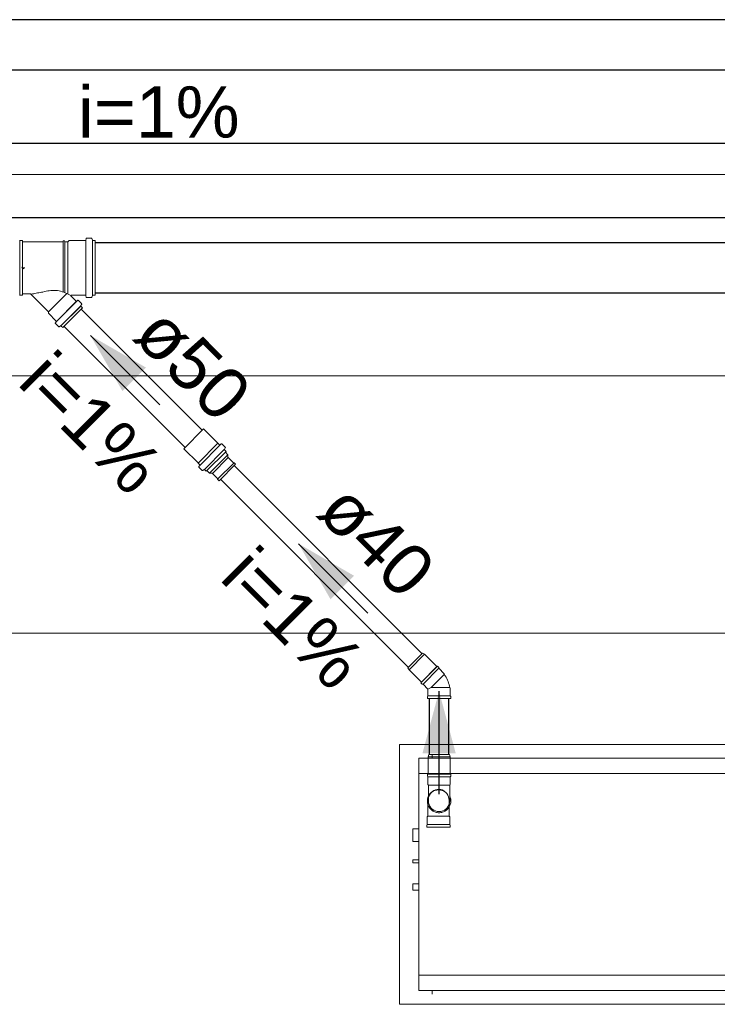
# Model space of a CAD drawing. Header units: millimetres. Extents: x -261 to 187, y -214 to 106.
# Tile 505 of 656: x -216.55 to -215.19, y 2.99 to 4.91. Entities that reach past the tile are written whole.
import ezdxf

# ---------------------------------------------------------------- set-up
doc = ezdxf.new("R2010")
doc.units = ezdxf.units.MM
doc.header["$LTSCALE"] = 0.005
doc.header["$MEASUREMENT"] = 0
doc.linetypes.add('NULL', pattern=[0])
doc.layers.get('0').update_dxf_attribs({"lineweight": 18})
for name, color, linetype, lineweight in [('AP-Condutos', 4, 'Continuous', 25), ('AP-Condutos Ar condicionado', 4, 'Continuous', 25), ('AP-Sentido conduto Ar condicionado', 9, 'Continuous', 30), ('AP-Textos conduto', 7, 'Continuous', 9), ('AP-Textos conduto Ar condicionado', 7, 'Continuous', 9), ('IFC-Laje-Contorno', 9, 'Continuous', 5), ('IFC-Parede padrão-Contorno', 9, 'Continuous', 5), ('M-EQPM', 7, 'Continuous', 18), ('Simbolos', 5, 'Continuous', 20), ('Simbolos_int', 174, 'Continuous', 5)]:
    doc.layers.add(name, color=color, linetype=linetype, lineweight=lineweight)
doc.styles.add('Arial', font='arial.ttf')

msp = doc.modelspace()

# ---------------------------------------------------------------- hatches: boundary and pattern name
at = {"layer": 'AP-Sentido conduto Ar condicionado', "linetype": 'Continuous'}
for points in [[(-216.4127, 4.2942), (-216.3501, 4.1858), (-216.3043, 4.2316)], [(-216.007, 3.8885), (-215.9444, 3.78), (-215.8985, 3.8259)], [(-215.7329, 3.601), (-215.7653, 3.48), (-215.7004, 3.48)]]:
    msp.add_hatch(color=7, dxfattribs=at).paths.add_polyline_path(points)

# ---------------------------------------------------------------- linework, layer by layer
for p, q in [((-216.1494, 4.0668), (-216.1853, 4.0309)), ((-216.1494, 4.0668), (-216.1444, 4.0618)), ((-216.1444, 4.0618), (-216.1803, 4.0259)), ((-216.1438, 4.0562), (-216.1747, 4.0253)), ((-216.1444, 4.0618), (-216.1444, 4.0577)), ((-216.1438, 4.0562), (-216.1338, 4.0462)), ((-216.1853, 4.0309), (-216.1803, 4.0259)), ((-216.1324, 4.0462), (-216.1647, 4.0139)), ((-216.1296, 4.0434), (-216.1619, 4.0111)), ((-216.1338, 4.0462), (-216.1324, 4.0462)), ((-216.1324, 4.0462), (-216.1296, 4.0434)), ((-216.1803, 4.0259), (-216.1761, 4.0259)), ((-216.1747, 4.0253), (-216.1647, 4.0153)), ((-216.1647, 4.0153), (-216.1647, 4.0139)), ((-216.1647, 4.0139), (-216.1619, 4.0111))]:
    msp.add_line(p, q)
for points in [[(-216.1444, 4.0576), (-216.1444, 4.0575), (-216.1444, 4.0573), (-216.1443, 4.0571), (-216.1443, 4.057), (-216.1442, 4.0568), (-216.1441, 4.0566), (-216.144, 4.0565), (-216.1439, 4.0564), (-216.1438, 4.0562)], [(-216.1747, 4.0253), (-216.1748, 4.0255), (-216.175, 4.0256), (-216.1751, 4.0257), (-216.1753, 4.0257), (-216.1754, 4.0258), (-216.1756, 4.0259), (-216.1758, 4.0259), (-216.176, 4.0259), (-216.1761, 4.0259)]]:
    msp.add_lwpolyline(points)
at = {"layer": 'AP-Condutos'}
for p, q in [((-211.9683, 4.9093), (-217.158, 4.9093)), ((-211.9683, 4.8111), (-217.158, 4.8111)), ((-212.3299, 4.6683), (-221.949, 4.6683)), ((-212.3299, 4.5231), (-221.949, 4.5231)), ((-212.0514, 4.4749), (-216.4033, 4.4749)), ((-212.0514, 4.3768), (-216.4033, 4.3768))]:
    msp.add_line(p, q, dxfattribs=at)
at = {"layer": 'AP-Condutos Ar condicionado'}
for p, q in [((-216.1944, 4.1096), (-216.4303, 4.3455)), ((-216.2281, 4.0759), (-216.464, 4.3118)), ((-215.7663, 3.6744), (-216.1324, 4.0406)), ((-215.7929, 3.6478), (-216.159, 4.0139)), ((-215.7517, 3.4778), (-215.7517, 3.5868)), ((-215.714, 3.4778), (-215.714, 3.5868))]:
    msp.add_line(p, q, dxfattribs=at)
at = {"layer": 'AP-Sentido conduto Ar condicionado'}
for points in [[(-216.2773, 4.1588), (-216.4127, 4.2942)], [(-215.8716, 3.7531), (-216.007, 3.8885)], [(-215.7329, 3.4006), (-215.7329, 3.601)]]:
    msp.add_lwpolyline(points, dxfattribs=at)
at = {"layer": 'IFC-Laje-Contorno', "lineweight": 5}
msp.add_line((-218.2834, 4.6076), (-214.7046, 4.6076), dxfattribs=at)
at = {"layer": 'IFC-Parede padrão-Contorno', "lineweight": 5}
for p, q in [((-218.2834, 4.2152), (-215.2457, 4.2152)), ((-215.2457, 4.2152), (-214.5543, 4.2152)), ((-218.2834, 3.7143), (-215.2457, 3.7143)), ((-215.2457, 3.7143), (-214.5543, 3.7143))]:
    msp.add_line(p, q, dxfattribs=at)
at = {"layer": 'M-EQPM', "color": 8, "lineweight": 5}
for p, q in [((-214.4572, 3.4971), (-215.8098, 3.4971)), ((-215.8098, 3.4971), (-215.8098, 2.9911)), ((-215.8098, 3.4971), (-214.4572, 3.4971)), ((-215.8098, 2.9911), (-215.8098, 3.4971)), ((-215.7466, 3.477), (-215.7466, 3.4705)), ((-214.4948, 3.4705), (-215.7722, 3.4705)), ((-215.7722, 3.4705), (-215.7722, 3.4405)), ((-215.7722, 3.0477), (-215.7722, 3.4405)), ((-215.7722, 3.4405), (-215.7722, 3.0477)), ((-215.7722, 3.4405), (-214.4948, 3.4405)), ((-215.7722, 3.3331), (-215.7841, 3.3331)), ((-215.7841, 3.3331), (-215.7841, 3.308)), ((-215.7841, 3.308), (-215.7722, 3.308)), ((-215.7722, 3.2728), (-215.7841, 3.2728)), ((-215.7841, 3.2728), (-215.7841, 3.2664)), ((-215.7841, 3.2664), (-215.7722, 3.2664)), ((-215.7722, 3.2259), (-215.7841, 3.2259)), ((-215.7841, 3.2259), (-215.7841, 3.2132)), ((-215.7841, 3.2132), (-215.7722, 3.2132)), ((-215.7722, 3.0477), (-215.7722, 3.0177)), ((-214.4948, 3.0477), (-215.7722, 3.0477)), ((-215.7722, 3.0177), (-214.4948, 3.0177)), ((-215.7466, 3.0177), (-215.7466, 3.0111)), ((-215.8098, 2.9911), (-214.4572, 2.9911)), ((-214.4572, 2.9911), (-215.8098, 2.9911))]:
    msp.add_line(p, q, dxfattribs=at)
at = {"layer": 'Simbolos'}
for p, q in [((-216.545, 4.4792), (-216.5495, 4.4792)), ((-216.545, 4.4792), (-216.545, 4.3725)), ((-216.4659, 4.4767), (-216.545, 4.4767)), ((-216.545, 4.4767), (-216.545, 4.375)), ((-216.4659, 4.4767), (-216.4658, 4.4783)), ((-216.4629, 4.4783), (-216.4658, 4.4783)), ((-216.4627, 4.4767), (-216.4629, 4.4783)), ((-216.4565, 4.4767), (-216.4627, 4.4767)), ((-216.4541, 4.4792), (-216.4565, 4.4767)), ((-216.4222, 4.4792), (-216.4541, 4.4792)), ((-216.421, 4.4827), (-216.4212, 4.4801)), ((-216.4105, 4.4836), (-216.42, 4.4836)), ((-216.4095, 4.4829), (-216.4087, 4.4799)), ((-216.4033, 4.4792), (-216.4078, 4.4792)), ((-216.4033, 4.4792), (-216.4033, 4.3725)), ((-216.5406, 4.4259), (-216.5462, 4.4259)), ((-216.5421, 4.4237), (-216.5461, 4.4276)), ((-216.5291, 4.375), (-216.545, 4.375)), ((-216.4944, 4.3403), (-216.5291, 4.375)), ((-216.545, 4.3725), (-216.5495, 4.3725)), ((-216.4404, 4.361), (-216.4503, 4.3708)), ((-216.4222, 4.3725), (-216.4496, 4.3725)), ((-216.4371, 4.3626), (-216.4391, 4.3609)), ((-216.4298, 4.3561), (-216.436, 4.3623)), ((-216.4296, 4.3549), (-216.4311, 4.3522)), ((-216.421, 4.369), (-216.4212, 4.3716)), ((-216.4105, 4.3681), (-216.42, 4.3681)), ((-216.4095, 4.3688), (-216.4087, 4.3718)), ((-216.4033, 4.3725), (-216.4078, 4.3725)), ((-216.4944, 4.3374), (-216.4944, 4.3403)), ((-216.4792, 4.3222), (-216.4944, 4.3374)), ((-216.4279, 4.3479), (-216.4664, 4.3094)), ((-216.4279, 4.3479), (-216.431, 4.351)), ((-216.4808, 4.3188), (-216.4791, 4.3209)), ((-216.4746, 4.3113), (-216.4808, 4.3175)), ((-216.4734, 4.3111), (-216.4707, 4.3127)), ((-216.4664, 4.3094), (-216.4695, 4.3125)), ((-216.1644, 4.0843), (-216.192, 4.112)), ((-216.2028, 4.0459), (-216.2305, 4.0735)), ((-216.148, 4.0682), (-216.1867, 4.0295)), ((-216.1641, 4.0843), (-216.1644, 4.0843)), ((-216.1608, 4.081), (-216.1641, 4.0843)), ((-216.1574, 4.0827), (-216.1594, 4.081)), ((-216.1498, 4.0764), (-216.156, 4.0826)), ((-216.1497, 4.0752), (-216.1512, 4.0725)), ((-216.148, 4.0682), (-216.151, 4.0713)), ((-216.2028, 4.0456), (-216.2028, 4.0459)), ((-216.1995, 4.0423), (-216.2028, 4.0456)), ((-216.2011, 4.0389), (-216.1994, 4.0409)), ((-216.1949, 4.0313), (-216.2011, 4.0375)), ((-216.1937, 4.0312), (-216.191, 4.0327)), ((-216.1867, 4.0295), (-216.1898, 4.0326)), ((-215.7614, 3.673), (-215.7654, 3.6753)), ((-215.7373, 3.6489), (-215.7614, 3.673)), ((-215.7914, 3.6429), (-215.7938, 3.6469)), ((-215.7685, 3.6177), (-215.7362, 3.65)), ((-215.7373, 3.6489), (-215.7674, 3.6188)), ((-215.7362, 3.65), (-215.7333, 3.6472)), ((-215.7333, 3.6472), (-215.7333, 3.6457)), ((-215.7333, 3.6457), (-215.7227, 3.6351)), ((-215.7674, 3.6188), (-215.7914, 3.6429)), ((-215.7227, 3.6351), (-215.7227, 3.6334)), ((-215.7685, 3.6177), (-215.7657, 3.6149)), ((-215.7657, 3.6149), (-215.7642, 3.6149)), ((-215.7642, 3.6149), (-215.7547, 3.6053)), ((-215.711, 3.6069), (-215.7122, 3.6081)), ((-215.711, 3.5918), (-215.711, 3.6069)), ((-215.7557, 3.5908), (-215.7547, 3.5918)), ((-215.7557, 3.5868), (-215.7557, 3.5908)), ((-215.7547, 3.5918), (-215.7547, 3.6053)), ((-215.71, 3.5908), (-215.711, 3.5918)), ((-215.71, 3.5868), (-215.71, 3.5908)), ((-215.7557, 3.5868), (-215.71, 3.5868)), ((-215.7541, 3.4733), (-215.7529, 3.4778)), ((-215.7541, 3.4393), (-215.7541, 3.4733)), ((-215.7116, 3.4733), (-215.7128, 3.4778)), ((-215.7116, 3.4393), (-215.7116, 3.4733)), ((-215.71, 3.4393), (-215.7557, 3.4393)), ((-215.7557, 3.4393), (-215.7557, 3.4353)), ((-215.7557, 3.4353), (-215.7547, 3.4343)), ((-215.7547, 3.4343), (-215.7547, 3.4192)), ((-215.7116, 3.4393), (-215.7541, 3.4393)), ((-215.71, 3.4353), (-215.711, 3.4343)), ((-215.711, 3.4343), (-215.711, 3.4192)), ((-215.71, 3.4393), (-215.71, 3.4353)), ((-215.7547, 3.4192), (-215.7535, 3.4179)), ((-215.7535, 3.4179), (-215.7535, 3.397)), ((-215.711, 3.4192), (-215.7122, 3.4179)), ((-215.7122, 3.397), (-215.7122, 3.4179)), ((-215.7535, 3.397), (-215.7535, 3.3872)), ((-215.7122, 3.397), (-215.7122, 3.3872)), ((-215.7546, 3.3785), (-215.7546, 3.3883)), ((-215.7546, 3.3785), (-215.7546, 3.3575)), ((-215.7133, 3.3785), (-215.7133, 3.3883)), ((-215.7133, 3.3575), (-215.7133, 3.3785)), ((-215.7558, 3.3562), (-215.7546, 3.3575)), ((-215.7121, 3.3562), (-215.7133, 3.3575)), ((-215.7568, 3.3402), (-215.7558, 3.3412)), ((-215.7568, 3.3362), (-215.7568, 3.3402)), ((-215.7558, 3.3412), (-215.7558, 3.3562)), ((-215.7121, 3.3412), (-215.7121, 3.3562)), ((-215.7111, 3.3402), (-215.7121, 3.3412)), ((-215.7111, 3.3362), (-215.7111, 3.3402)), ((-215.7568, 3.3362), (-215.7111, 3.3362))]:
    msp.add_line(p, q, dxfattribs=at)
for points in [[(-216.5504, 4.4799), (-216.5504, 4.4798), (-216.5503, 4.4797), (-216.5502, 4.4796), (-216.5501, 4.4795), (-216.55, 4.4794), (-216.5499, 4.4793), (-216.5498, 4.4792), (-216.5496, 4.4792), (-216.5495, 4.4792)], [(-216.4222, 4.4792), (-216.422, 4.4792), (-216.4219, 4.4793), (-216.4217, 4.4793), (-216.4216, 4.4794), (-216.4214, 4.4795), (-216.4213, 4.4797), (-216.4213, 4.4798), (-216.4212, 4.48), (-216.4212, 4.4801)], [(-216.42, 4.4836), (-216.4201, 4.4836), (-216.4203, 4.4836), (-216.4204, 4.4835), (-216.4206, 4.4834), (-216.4207, 4.4833), (-216.4208, 4.4832), (-216.4209, 4.483), (-216.4209, 4.4829), (-216.421, 4.4827)], [(-216.4095, 4.4829), (-216.4096, 4.483), (-216.4096, 4.4831), (-216.4097, 4.4833), (-216.4098, 4.4834), (-216.4099, 4.4834), (-216.4101, 4.4835), (-216.4102, 4.4836), (-216.4103, 4.4836), (-216.4105, 4.4836)], [(-216.4087, 4.4799), (-216.4087, 4.4798), (-216.4086, 4.4797), (-216.4085, 4.4796), (-216.4084, 4.4795), (-216.4083, 4.4794), (-216.4082, 4.4793), (-216.4081, 4.4792), (-216.4079, 4.4792), (-216.4078, 4.4792)], [(-216.5283, 4.3745), (-216.5283, 4.3746), (-216.5284, 4.3747), (-216.5285, 4.3748), (-216.5286, 4.3748), (-216.5287, 4.3749), (-216.5288, 4.3749), (-216.5289, 4.3749), (-216.529, 4.3749), (-216.5291, 4.375)], [(-216.5051, 4.3787), (-216.5077, 4.3783), (-216.5102, 4.3779), (-216.5128, 4.3774), (-216.5154, 4.377), (-216.518, 4.3765), (-216.5206, 4.376), (-216.5231, 4.3755), (-216.5257, 4.375), (-216.5283, 4.3745)], [(-216.4768, 4.3815), (-216.4799, 4.3818), (-216.4831, 4.3819), (-216.4863, 4.3819), (-216.4895, 4.3817), (-216.4927, 4.3814), (-216.4958, 4.381), (-216.4989, 4.3804), (-216.502, 4.3796), (-216.5051, 4.3787)], [(-216.4505, 4.372), (-216.4532, 4.3735), (-216.456, 4.3749), (-216.4588, 4.3762), (-216.4617, 4.3774), (-216.4646, 4.3785), (-216.4676, 4.3794), (-216.4706, 4.3802), (-216.4737, 4.3809), (-216.4768, 4.3815)], [(-216.5495, 4.3725), (-216.5496, 4.3725), (-216.5498, 4.3725), (-216.5499, 4.3724), (-216.55, 4.3723), (-216.5501, 4.3722), (-216.5502, 4.3721), (-216.5503, 4.372), (-216.5504, 4.3719), (-216.5504, 4.3718)], [(-216.4496, 4.3725), (-216.4497, 4.3725), (-216.4498, 4.3725), (-216.4499, 4.3724), (-216.4501, 4.3724), (-216.4502, 4.3723), (-216.4503, 4.3722), (-216.4504, 4.3721), (-216.4504, 4.372), (-216.4505, 4.3719), (-216.4505, 4.3718), (-216.4506, 4.3716), (-216.4506, 4.3715), (-216.4506, 4.3714), (-216.4505, 4.3712), (-216.4505, 4.3711), (-216.4504, 4.371), (-216.4504, 4.3709), (-216.4503, 4.3708)], [(-216.4405, 4.361), (-216.4403, 4.3609), (-216.4402, 4.3608), (-216.44, 4.3607), (-216.4399, 4.3607), (-216.4397, 4.3607), (-216.4395, 4.3607), (-216.4394, 4.3607), (-216.4392, 4.3608), (-216.4391, 4.3609)], [(-216.436, 4.3623), (-216.4361, 4.3624), (-216.4362, 4.3625), (-216.4364, 4.3625), (-216.4366, 4.3626), (-216.4367, 4.3626), (-216.4369, 4.3626), (-216.437, 4.3625), (-216.4372, 4.3625), (-216.4373, 4.3624)], [(-216.4296, 4.3549), (-216.4295, 4.355), (-216.4295, 4.3551), (-216.4295, 4.3553), (-216.4295, 4.3554), (-216.4295, 4.3556), (-216.4295, 4.3557), (-216.4296, 4.3559), (-216.4297, 4.356), (-216.4298, 4.3561)], [(-216.4212, 4.3716), (-216.4212, 4.3717), (-216.4213, 4.3719), (-216.4213, 4.372), (-216.4214, 4.3722), (-216.4216, 4.3723), (-216.4217, 4.3724), (-216.4219, 4.3724), (-216.422, 4.3725), (-216.4222, 4.3725)], [(-216.421, 4.369), (-216.4209, 4.3688), (-216.4209, 4.3687), (-216.4208, 4.3685), (-216.4207, 4.3684), (-216.4206, 4.3683), (-216.4204, 4.3682), (-216.4203, 4.3681), (-216.4201, 4.3681), (-216.42, 4.3681)], [(-216.4105, 4.3681), (-216.4103, 4.3681), (-216.4102, 4.3681), (-216.4101, 4.3682), (-216.4099, 4.3683), (-216.4098, 4.3683), (-216.4097, 4.3684), (-216.4096, 4.3686), (-216.4096, 4.3687), (-216.4095, 4.3688)], [(-216.4078, 4.3725), (-216.4079, 4.3725), (-216.4081, 4.3725), (-216.4082, 4.3724), (-216.4083, 4.3723), (-216.4084, 4.3722), (-216.4085, 4.3721), (-216.4086, 4.372), (-216.4087, 4.3719), (-216.4087, 4.3718)], [(-216.4311, 4.3522), (-216.4312, 4.3521), (-216.4313, 4.3519), (-216.4313, 4.3518), (-216.4313, 4.3517), (-216.4313, 4.3515), (-216.4312, 4.3514), (-216.4312, 4.3512), (-216.4311, 4.3511), (-216.431, 4.351)], [(-216.4808, 4.3188), (-216.4809, 4.3187), (-216.481, 4.3186), (-216.4811, 4.3184), (-216.4811, 4.3182), (-216.4811, 4.3181), (-216.481, 4.3179), (-216.481, 4.3178), (-216.4809, 4.3176), (-216.4808, 4.3175)], [(-216.4791, 4.3209), (-216.479, 4.321), (-216.479, 4.3211), (-216.4789, 4.3213), (-216.4789, 4.3215), (-216.4789, 4.3216), (-216.479, 4.3218), (-216.479, 4.3219), (-216.4791, 4.3221), (-216.4792, 4.3222)], [(-216.4746, 4.3113), (-216.4745, 4.3112), (-216.4743, 4.3111), (-216.4742, 4.311), (-216.4741, 4.311), (-216.4739, 4.311), (-216.4738, 4.311), (-216.4736, 4.311), (-216.4735, 4.3111), (-216.4734, 4.3111)], [(-216.4695, 4.3125), (-216.4696, 4.3126), (-216.4697, 4.3127), (-216.4698, 4.3127), (-216.47, 4.3128), (-216.4701, 4.3128), (-216.4703, 4.3128), (-216.4704, 4.3128), (-216.4706, 4.3127), (-216.4707, 4.3127)], [(-216.1608, 4.081), (-216.1606, 4.0809), (-216.1605, 4.0808), (-216.1603, 4.0808), (-216.1602, 4.0807), (-216.16, 4.0807), (-216.1598, 4.0807), (-216.1597, 4.0808), (-216.1595, 4.0809), (-216.1594, 4.081)], [(-216.156, 4.0826), (-216.1561, 4.0827), (-216.1563, 4.0828), (-216.1564, 4.0828), (-216.1566, 4.0829), (-216.1568, 4.0829), (-216.1569, 4.0829), (-216.1571, 4.0828), (-216.1572, 4.0827), (-216.1574, 4.0827)], [(-216.1512, 4.0725), (-216.1513, 4.0724), (-216.1513, 4.0722), (-216.1513, 4.0721), (-216.1513, 4.072), (-216.1513, 4.0718), (-216.1513, 4.0717), (-216.1512, 4.0715), (-216.1511, 4.0714), (-216.151, 4.0713)], [(-216.1497, 4.0752), (-216.1496, 4.0753), (-216.1495, 4.0754), (-216.1495, 4.0756), (-216.1495, 4.0757), (-216.1495, 4.0759), (-216.1496, 4.076), (-216.1496, 4.0762), (-216.1497, 4.0763), (-216.1498, 4.0764)], [(-216.2011, 4.0389), (-216.2012, 4.0388), (-216.2013, 4.0386), (-216.2014, 4.0384), (-216.2014, 4.0383), (-216.2014, 4.0381), (-216.2013, 4.038), (-216.2013, 4.0378), (-216.2012, 4.0377), (-216.2011, 4.0375)], [(-216.1994, 4.0409), (-216.1994, 4.0411), (-216.1993, 4.0412), (-216.1992, 4.0414), (-216.1992, 4.0415), (-216.1992, 4.0417), (-216.1993, 4.0418), (-216.1993, 4.042), (-216.1994, 4.0421), (-216.1995, 4.0423)], [(-216.1949, 4.0313), (-216.1948, 4.0312), (-216.1946, 4.0312), (-216.1945, 4.0311), (-216.1944, 4.0311), (-216.1942, 4.031), (-216.1941, 4.031), (-216.1939, 4.0311), (-216.1938, 4.0311), (-216.1937, 4.0312)], [(-216.1898, 4.0326), (-216.1899, 4.0326), (-216.19, 4.0327), (-216.1902, 4.0328), (-216.1903, 4.0328), (-216.1904, 4.0328), (-216.1906, 4.0328), (-216.1907, 4.0328), (-216.1909, 4.0328), (-216.191, 4.0327)], [(-215.7122, 3.6081), (-215.7128, 3.6111), (-215.7135, 3.6141), (-215.7144, 3.617), (-215.7154, 3.6199), (-215.7166, 3.6228), (-215.7179, 3.6256), (-215.7194, 3.6283), (-215.721, 3.6309), (-215.7227, 3.6334)], [(-215.7535, 3.397), (-215.7547, 3.3938), (-215.7555, 3.3905), (-215.7557, 3.3871), (-215.7554, 3.3837), (-215.7547, 3.3804), (-215.7534, 3.3772), (-215.7517, 3.3743), (-215.7496, 3.3716), (-215.7471, 3.3693), (-215.7442, 3.3674), (-215.7412, 3.3659), (-215.7379, 3.3649), (-215.7346, 3.3644), (-215.7311, 3.3644), (-215.7278, 3.3649), (-215.7245, 3.3659), (-215.7215, 3.3674), (-215.7186, 3.3693), (-215.7161, 3.3716), (-215.714, 3.3743), (-215.7123, 3.3772), (-215.711, 3.3804), (-215.7103, 3.3837), (-215.71, 3.3871), (-215.7102, 3.3905), (-215.711, 3.3938), (-215.7122, 3.397)], [(-215.7231, 3.4078), (-215.7262, 3.409), (-215.7296, 3.4098), (-215.733, 3.41), (-215.7363, 3.4098), (-215.7397, 3.409), (-215.7428, 3.4077), (-215.7458, 3.406), (-215.7484, 3.4039), (-215.7507, 3.4014), (-215.7527, 3.3986), (-215.7541, 3.3955), (-215.7551, 3.3922), (-215.7556, 3.3889), (-215.7556, 3.3855), (-215.7551, 3.3821), (-215.7541, 3.3789), (-215.7527, 3.3758), (-215.7507, 3.373), (-215.7484, 3.3705), (-215.7458, 3.3683), (-215.7428, 3.3666), (-215.7397, 3.3654), (-215.7363, 3.3646), (-215.733, 3.3643), (-215.7296, 3.3646), (-215.7262, 3.3653), (-215.7231, 3.3665)]]:
    msp.add_lwpolyline(points, dxfattribs=at)
at = {"layer": 'Simbolos_int'}
for p, q in [((-216.5502, 4.4792), (-216.5502, 4.3725)), ((-216.4659, 4.3789), (-216.4659, 4.4767)), ((-216.4627, 4.3778), (-216.4627, 4.4767)), ((-216.4565, 4.3752), (-216.4565, 4.4767)), ((-216.4213, 4.4792), (-216.4213, 4.3725)), ((-216.4085, 4.4792), (-216.4085, 4.3725)), ((-216.4586, 4.3761), (-216.4944, 4.3403)), ((-216.4401, 4.3601), (-216.4788, 4.3213)), ((-216.4398, 4.3603), (-216.4785, 4.3216)), ((-216.4315, 4.3515), (-216.4703, 4.3128)), ((-216.4313, 4.3518), (-216.47, 4.313)), ((-216.192, 4.112), (-216.2305, 4.0735)), ((-216.1641, 4.0843), (-216.2028, 4.0456)), ((-216.1601, 4.0804), (-216.1989, 4.0416)), ((-216.1516, 4.0718), (-216.1903, 4.0331)), ((-215.7654, 3.6753), (-215.7938, 3.6469)), ((-215.7614, 3.673), (-215.7914, 3.6429)), ((-215.7642, 3.6149), (-215.7333, 3.6457)), ((-215.7227, 3.6334), (-215.7481, 3.6081)), ((-215.751, 3.6069), (-215.7547, 3.6053)), ((-215.7481, 3.6081), (-215.751, 3.6069)), ((-215.7481, 3.6081), (-215.7122, 3.6081)), ((-215.711, 3.5918), (-215.7547, 3.5918)), ((-215.7116, 3.4733), (-215.7541, 3.4733)), ((-215.7128, 3.4778), (-215.7529, 3.4778)), ((-215.711, 3.4343), (-215.7547, 3.4343)), ((-215.7122, 3.4179), (-215.7535, 3.4179)), ((-215.7546, 3.3575), (-215.7133, 3.3575)), ((-215.7558, 3.3412), (-215.7121, 3.3412))]:
    msp.add_line(p, q, dxfattribs=at)
for points in [[(-215.7133, 3.3883), (-215.7136, 3.3919), (-215.7146, 3.3954), (-215.7161, 3.3986), (-215.7181, 3.4016), (-215.7207, 3.4041), (-215.7236, 3.4062), (-215.7269, 3.4077), (-215.7304, 3.4086), (-215.734, 3.4089), (-215.7375, 3.4086), (-215.741, 3.4077), (-215.7443, 3.4062), (-215.7472, 3.4041), (-215.7498, 3.4016), (-215.7518, 3.3986), (-215.7533, 3.3954), (-215.7543, 3.3919), (-215.7546, 3.3883)], [(-215.7535, 3.3872), (-215.7532, 3.3836), (-215.7522, 3.3801), (-215.7507, 3.3769), (-215.7487, 3.3739), (-215.7461, 3.3714), (-215.7432, 3.3693), (-215.7399, 3.3678), (-215.7364, 3.3669), (-215.7329, 3.3665), (-215.7293, 3.3669), (-215.7258, 3.3678), (-215.7225, 3.3693), (-215.7196, 3.3714), (-215.717, 3.3739), (-215.715, 3.3769), (-215.7135, 3.3801), (-215.7125, 3.3836), (-215.7122, 3.3872)]]:
    msp.add_lwpolyline(points, dxfattribs=at)

# ---------------------------------------------------------------- texts
at = {"layer": 'AP-Textos conduto', "linetype": 'NULL', "insert": (-216.2793, 4.6786), "char_height": 0.10019, "width": 0.630163, "attachment_point": 8, "line_spacing_factor": 0.6, "style": 'Arial'}
msp.add_mtext('i=1%', dxfattribs=at)
at = {"layer": 'AP-Textos conduto Ar condicionado', "linetype": 'NULL', "char_height": 0.10019, "rotation": 314.9999, "line_spacing_factor": 0.6, "style": 'Arial'}
for s, insert, width, attachment_point in [('ø50', (-216.3347, 4.2879), 0.482321, 7), ('i=1%', (-216.4467, 4.0877), 0.630163, 8), ('ø40', (-215.9762, 3.9442), 0.482321, 7), ('i=1%', (-216.0527, 3.7074), 0.630163, 8)]:
    msp.add_mtext(s, dxfattribs=dict(at, insert=insert, width=width, attachment_point=attachment_point))

doc.saveas('drawing.dxf')
